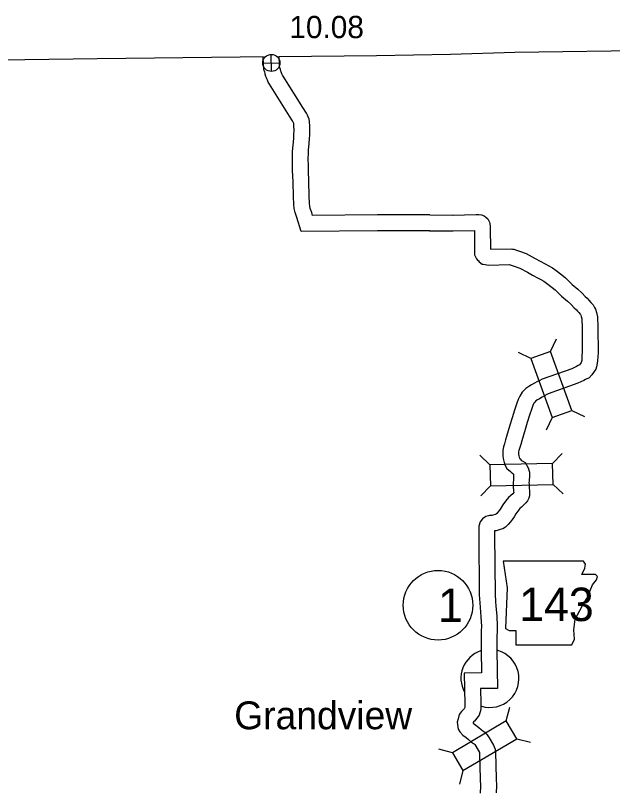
# Model space of a CAD drawing. Extents: x -939622 to -934245, y 1383184 to 1385301.
# Drawn here: x -935440.64 to -935406.67, y 1384327.58 to 1384371.75 of the extents above; entities that cross this region are included whole.
import ezdxf

# ---------------------------------------------------------------- set-up
doc = ezdxf.new("R2010")
doc.units = 0
for name, color, linetype in [('1', 7, 'Continuous'), ('10', 7, 'Continuous'), ('20', 7, 'Continuous'), ('21', 7, 'Continuous'), ('24', 7, 'Continuous'), ('25', 7, 'Continuous'), ('26', 7, 'Continuous'), ('27', 7, 'Continuous')]:
    doc.layers.add(name, color=color, linetype=linetype)

msp = doc.modelspace()

# ---------------------------------------------------------------- linework, layer by layer
at = {"layer": '1'}
for points in [[(-935415.887, 1384369.553), (-935412.222, 1384369.663), (-935404.022, 1384369.782), (-935397.736, 1384369.93), (-935396.203, 1384369.942), (-935389.171, 1384370.064), (-935387.729, 1384370.093)], [(-935452.754, 1384369.126), (-935452.221, 1384369.132), (-935444.233, 1384369.203), (-935435.993, 1384369.314), (-935427.853, 1384369.403), (-935426.537, 1384369.417)], [(-935425.637, 1384369.426), (-935420.094, 1384369.484), (-935415.887, 1384369.553)]]:
    msp.add_lwpolyline(points, dxfattribs=at)
at = {"layer": '10'}
for p, q in [((-935412.303, 1384345.459), (-935412.303, 1384345.46)), ((-935411.406, 1384345.391), (-935411.406, 1384345.39))]:
    msp.add_line(p, q, dxfattribs=at)
for points in [[(-935417.071, 1384359.516), (-935420.033, 1384359.514), (-935424.389, 1384359.475), (-935424.64, 1384360.268), (-935424.73, 1384360.542), (-935424.786, 1384360.777), (-935424.806, 1384361.009), (-935424.824, 1384361.463), (-935424.847, 1384362.289), (-935424.873, 1384362.93), (-935424.87, 1384363.248), (-935424.879, 1384363.555), (-935424.868, 1384363.977), (-935424.858, 1384364.232), (-935424.836, 1384364.365), (-935424.817, 1384364.568), (-935424.8, 1384364.778), (-935424.794, 1384364.995), (-935424.789, 1384365.212), (-935424.79, 1384365.314), (-935424.793, 1384365.396), (-935424.794, 1384365.48), (-935424.805, 1384365.562), (-935424.809, 1384365.616), (-935424.822, 1384365.645), (-935424.851, 1384365.722), (-935424.873, 1384365.767), (-935425.043, 1384366.038), (-935426.188, 1384367.847), (-935426.258, 1384367.97), (-935426.3, 1384368.069), (-935426.34, 1384368.152), (-935426.356, 1384368.199), (-935426.403, 1384368.293), (-935426.425, 1384368.413), (-935426.434, 1384368.451), (-935426.459, 1384368.527), (-935426.484, 1384368.63), (-935426.501, 1384368.723), (-935426.523, 1384368.905), (-935426.537, 1384369.418)], [(-935417.071, 1384360.416), (-935420.038, 1384360.414), (-935423.732, 1384360.381), (-935423.783, 1384360.544), (-935423.863, 1384360.786), (-935423.895, 1384360.92), (-935423.907, 1384361.066), (-935423.924, 1384361.494), (-935423.948, 1384362.319), (-935423.973, 1384362.944), (-935423.97, 1384363.257), (-935423.979, 1384363.556), (-935423.968, 1384363.947), (-935423.961, 1384364.143), (-935423.943, 1384364.251), (-935423.92, 1384364.489), (-935423.901, 1384364.731), (-935423.895, 1384364.971), (-935423.888, 1384365.206), (-935423.89, 1384365.338), (-935423.893, 1384365.418), (-935423.895, 1384365.544), (-935423.91, 1384365.659), (-935423.916, 1384365.727), (-935423.934, 1384365.859), (-935423.987, 1384365.982), (-935424.025, 1384366.082), (-935424.087, 1384366.208), (-935424.282, 1384366.518), (-935425.416, 1384368.309), (-935425.45, 1384368.368), (-935425.48, 1384368.44), (-935425.505, 1384368.493), (-935425.524, 1384368.547), (-935425.541, 1384368.582), (-935425.564, 1384368.687), (-935425.593, 1384368.777), (-935425.603, 1384368.817), (-935425.61, 1384368.855), (-935425.624, 1384368.972), (-935425.637, 1384369.418)], [(-935417.066, 1384360.416), (-935415.74, 1384360.402)], [(-935415.757, 1384360.402), (-935414.427, 1384360.439), (-935414.282, 1384360.439), (-935414.119, 1384360.419), (-935413.969, 1384360.355), (-935413.874, 1384360.285), (-935413.773, 1384360.195), (-935413.693, 1384360.046), (-935413.678, 1384360.003), (-935413.646, 1384359.93), (-935413.628, 1384359.755), (-935413.624, 1384359.661), (-935413.616, 1384358.466), (-935412.443, 1384358.495), (-935412.364, 1384358.475), (-935412.279, 1384358.461), (-935412.136, 1384358.415), (-935411.966, 1384358.351), (-935411.579, 1384358.218), (-935411.072, 1384357.942), (-935410.789, 1384357.785), (-935410.509, 1384357.638), (-935410.295, 1384357.52), (-935410.087, 1384357.397), (-935409.881, 1384357.247), (-935409.554, 1384356.998), (-935409.343, 1384356.828), (-935408.961, 1384356.457), (-935408.648, 1384356.186), (-935408.401, 1384355.97), (-935408.223, 1384355.767), (-935408.115, 1384355.672), (-935408.011, 1384355.569), (-935407.895, 1384355.439), (-935407.838, 1384355.369), (-935407.77, 1384355.297), (-935407.688, 1384355.158), (-935407.636, 1384355.06), (-935407.577, 1384354.868), (-935407.517, 1384354.617), (-935407.506, 1384354.014), (-935407.487, 1384352.579), (-935407.509, 1384352.352), (-935407.518, 1384352.112), (-935407.539, 1384351.982), (-935407.579, 1384351.784), (-935407.629, 1384351.64), (-935407.712, 1384351.506), (-935407.755, 1384351.45), (-935407.844, 1384351.317), (-935408.006, 1384351.154), (-935408.206, 1384351.055), (-935408.306, 1384351), (-935408.638, 1384350.84), (-935410.331, 1384350.232), (-935410.415, 1384350.196), (-935410.54, 1384350.126), (-935410.665, 1384350.059), (-935410.827, 1384349.964), (-935410.947, 1384349.897), (-935411.029, 1384349.84), (-935411.099, 1384349.775), (-935411.138, 1384349.705), (-935411.197, 1384349.579), (-935411.259, 1384349.402), (-935411.397, 1384349.024), (-935411.527, 1384348.614), (-935411.645, 1384348.21), (-935411.832, 1384347.566), (-935411.887, 1384347.37), (-935411.961, 1384347.13), (-935412, 1384347.012), (-935412.012, 1384346.937), (-935412.016, 1384346.893), (-935412.017, 1384346.855), (-935412.014, 1384346.814), (-935412.002, 1384346.714), (-935411.97, 1384346.573), (-935411.967, 1384346.565), (-935411.934, 1384346.541), (-935411.863, 1384346.477), (-935411.815, 1384346.439), (-935411.648, 1384346.33), (-935411.471, 1384346.03), (-935411.4, 1384345.781), (-935411.395, 1384345.557), (-935411.399, 1384345.476), (-935411.406, 1384345.391)], [(-935417.076, 1384359.516), (-935415.749, 1384359.502)], [(-935415.732, 1384359.502), (-935414.523, 1384359.536), (-935414.514, 1384358.148), (-935414.458, 1384358.037), (-935414.443, 1384357.998), (-935414.405, 1384357.922), (-935414.33, 1384357.826), (-935414.301, 1384357.796), (-935414.263, 1384357.754), (-935414.094, 1384357.614), (-935414.032, 1384357.614), (-935413.924, 1384357.591), (-935413.731, 1384357.563), (-935412.539, 1384357.592), (-935412.494, 1384357.584), (-935412.433, 1384357.565), (-935412.271, 1384357.504), (-935411.942, 1384357.391), (-935411.505, 1384357.153), (-935411.216, 1384356.993), (-935410.936, 1384356.846), (-935410.741, 1384356.738), (-935410.582, 1384356.645), (-935410.42, 1384356.526), (-935410.109, 1384356.289), (-935409.94, 1384356.153), (-935409.569, 1384355.793), (-935409.238, 1384355.507), (-935409.039, 1384355.333), (-935408.861, 1384355.129), (-935408.728, 1384355.013), (-935408.664, 1384354.949), (-935408.581, 1384354.857), (-935408.517, 1384354.777), (-935408.494, 1384354.753), (-935408.474, 1384354.718), (-935408.471, 1384354.714), (-935408.446, 1384354.63), (-935408.415, 1384354.502), (-935408.406, 1384354), (-935408.388, 1384352.616), (-935408.407, 1384352.411), (-935408.415, 1384352.2), (-935408.424, 1384352.143), (-935408.448, 1384352.027), (-935408.454, 1384352.018), (-935408.489, 1384351.972), (-935408.541, 1384351.893), (-935408.621, 1384351.854), (-935408.718, 1384351.801), (-935408.987, 1384351.671), (-935410.664, 1384351.069), (-935410.815, 1384351.003), (-935410.972, 1384350.916), (-935411.105, 1384350.844), (-935411.274, 1384350.745), (-935411.424, 1384350.662), (-935411.594, 1384350.544), (-935411.818, 1384350.337), (-935411.941, 1384350.113), (-935412.031, 1384349.92), (-935412.107, 1384349.706), (-935412.249, 1384349.314), (-935412.388, 1384348.876), (-935412.509, 1384348.462), (-935412.698, 1384347.813), (-935412.751, 1384347.624), (-935412.819, 1384347.402), (-935412.877, 1384347.225), (-935412.906, 1384347.047), (-935412.914, 1384346.947), (-935412.918, 1384346.835), (-935412.909, 1384346.725), (-935412.89, 1384346.561), (-935412.837, 1384346.329), (-935412.781, 1384346.161), (-935412.684, 1384346.002), (-935412.575, 1384345.894), (-935412.5, 1384345.84), (-935412.444, 1384345.79), (-935412.342, 1384345.708), (-935412.316, 1384345.691), (-935412.305, 1384345.673), (-935412.298, 1384345.646), (-935412.296, 1384345.569), (-935412.298, 1384345.531), (-935412.303, 1384345.459)], [(-935412.303, 1384345.46), (-935412.311, 1384345.36), (-935412.331, 1384345.206), (-935412.323, 1384345.129), (-935412.319, 1384345.083), (-935412.322, 1384345.035), (-935412.321, 1384344.908), (-935412.308, 1384344.781), (-935412.296, 1384344.715), (-935412.288, 1384344.639), (-935412.349, 1384344.563), (-935412.454, 1384344.458), (-935412.583, 1384344.35), (-935412.755, 1384344.137), (-935412.92, 1384343.93), (-935413.029, 1384343.743), (-935413.105, 1384343.636), (-935413.194, 1384343.509), (-935413.255, 1384343.438), (-935413.304, 1384343.394), (-935413.313, 1384343.385), (-935413.476, 1384343.342), (-935413.543, 1384343.332), (-935413.67, 1384343.319), (-935413.733, 1384343.3), (-935413.887, 1384343.267), (-935414.066, 1384343.127), (-935414.2, 1384342.956), (-935414.281, 1384342.724), (-935414.285, 1384342.476), (-935414.279, 1384342.216), (-935414.256, 1384338.804), (-935414.224, 1384338.366), (-935414.205, 1384338.099), (-935414.154, 1384337.563), (-935414.132, 1384337.016), (-935414.138, 1384336.783), (-935414.146, 1384336.415), (-935414.148, 1384335.954), (-935414.145, 1384335.654)], [(-935411.406, 1384345.39), (-935411.415, 1384345.267), (-935411.425, 1384345.192), (-935411.418, 1384345.1), (-935411.422, 1384345.016), (-935411.421, 1384344.956), (-935411.416, 1384344.91), (-935411.404, 1384344.844), (-935411.395, 1384344.756), (-935411.385, 1384344.7), (-935411.385, 1384344.565), (-935411.402, 1384344.439), (-935411.438, 1384344.315), (-935411.512, 1384344.149), (-935411.61, 1384344.046), (-935411.679, 1384343.96), (-935411.844, 1384343.795), (-935411.938, 1384343.716), (-935412.053, 1384343.573), (-935412.176, 1384343.42), (-935412.271, 1384343.257), (-935412.369, 1384343.117), (-935412.483, 1384342.955), (-935412.608, 1384342.81), (-935412.692, 1384342.734), (-935412.763, 1384342.667), (-935412.92, 1384342.559), (-935413.061, 1384342.52), (-935413.294, 1384342.459), (-935413.384, 1384342.446), (-935413.379, 1384342.231), (-935413.356, 1384338.84), (-935413.326, 1384338.431), (-935413.308, 1384338.174), (-935413.255, 1384337.624), (-935413.232, 1384337.023), (-935413.238, 1384336.763), (-935413.246, 1384336.403), (-935413.248, 1384335.957), (-935413.245, 1384335.67)], [(-935414.145, 1384335.654), (-935414.13, 1384334.38)], [(-935413.245, 1384335.654), (-935413.221, 1384333.493)], [(-935414.13, 1384334.38), (-935415.102, 1384334.365), (-935415.069, 1384332.576), (-935415.067, 1384332.538), (-935415.07, 1384332.459), (-935415.066, 1384332.41), (-935415.108, 1384332.338), (-935415.178, 1384332.262), (-935415.259, 1384332.18), (-935415.4, 1384332), (-935415.46, 1384331.766), (-935415.516, 1384331.577), (-935415.457, 1384331.172), (-935415.357, 1384331.018), (-935415.193, 1384330.836), (-935414.995, 1384330.697), (-935414.859, 1384330.58), (-935414.689, 1384330.438), (-935414.578, 1384330.36), (-935414.551, 1384330.339), (-935414.511, 1384330.295), (-935414.455, 1384330.211), (-935414.236, 1384329.841), (-935414.23, 1384329.798), (-935414.197, 1384328.337), (-935414.176, 1384327.94), (-935414.194, 1384327.528)], [(-935413.221, 1384333.493), (-935414.185, 1384333.479), (-935414.17, 1384332.612), (-935414.166, 1384332.548), (-935414.168, 1384332.483), (-935414.157, 1384332.356), (-935414.179, 1384332.222), (-935414.211, 1384332.102), (-935414.264, 1384331.98), (-935414.32, 1384331.903), (-935414.381, 1384331.798), (-935414.527, 1384331.639), (-935414.576, 1384331.591), (-935414.592, 1384331.527), (-935414.595, 1384331.517), (-935414.593, 1384331.514), (-935414.442, 1384331.408), (-935414.277, 1384331.267), (-935414.14, 1384331.152), (-935414.045, 1384331.086), (-935413.94, 1384331.005), (-935413.799, 1384330.851), (-935413.692, 1384330.689), (-935413.437, 1384330.258), (-935413.398, 1384330.18), (-935413.356, 1384330.041), (-935413.332, 1384329.871), (-935413.298, 1384328.371), (-935413.275, 1384327.944), (-935413.292, 1384327.551)]]:
    msp.add_lwpolyline(points, dxfattribs=at)
at = {"layer": '20'}
for p, q in [((-935410.19, 1384352.654), (-935409.853, 1384353.371)), ((-935411.309, 1384352.253), (-935412.025, 1384352.591)), ((-935410.104, 1384348.898), (-935410.442, 1384348.182)), ((-935408.986, 1384349.3), (-935408.27, 1384348.962)), ((-935413.642, 1384346.204), (-935414.215, 1384346.751)), ((-935410.079, 1384346.283), (-935409.532, 1384346.855)), ((-935413.616, 1384345.016), (-935414.163, 1384344.444)), ((-935410.053, 1384345.095), (-935409.481, 1384344.548)), ((-935412.715, 1384331.654), (-935412.518, 1384332.421)), ((-935412.11, 1384330.631), (-935411.343, 1384330.434)), ((-935415.783, 1384329.839), (-935416.55, 1384330.036)), ((-935415.178, 1384328.817), (-935415.375, 1384328.049))]:
    msp.add_line(p, q, dxfattribs=at)
for points in [[(-935408.986, 1384349.3), (-935410.19, 1384352.654), (-935411.309, 1384352.253), (-935410.104, 1384348.898)], [(-935413.616, 1384345.016), (-935410.053, 1384345.095), (-935410.079, 1384346.283), (-935413.642, 1384346.204)], [(-935412.715, 1384331.654), (-935415.783, 1384329.839), (-935415.178, 1384328.817), (-935412.11, 1384330.631)]]:
    msp.add_lwpolyline(points, close=True, dxfattribs=at)
at = {"layer": '21'}
msp.add_lwpolyline([(-935412.887, 1384340.735), (-935412.658, 1384339.212), (-935412.76, 1384336.903), (-935412.557, 1384336.776), (-935412.176, 1384336.776), (-935412.176, 1384335.964), (-935408.979, 1384335.964), (-935408.826, 1384336.294), (-935408.877, 1384336.827), (-935408.801, 1384337.436), (-935408.522, 1384337.918), (-935408.344, 1384338.273), (-935408.09, 1384338.654), (-935407.938, 1384339.06), (-935407.811, 1384339.39), (-935407.583, 1384339.669), (-935407.532, 1384339.847), (-935407.634, 1384339.974), (-935408.42, 1384339.974), (-935408.243, 1384340.329), (-935408.217, 1384340.557), (-935408.323, 1384340.733)], close=True, dxfattribs=at)
at = {"layer": '24'}
for start, end in [(108.8502, 208.2481), (252.7325, 74.4689)]:
    msp.add_arc((-935413.644, 1384334.059), 1.65, start, end, dxfattribs=at)
at = {"layer": '26'}
for p, q in [((-935426.067, 1384368.568), (-935426.09, 1384369.544)), ((-935426.567, 1384369.045), (-935425.59, 1384369.067))]:
    msp.add_line(p, q, dxfattribs=at)
msp.add_circle((-935426.078, 1384369.056), 0.488, dxfattribs=at)
at = {"layer": '27'}
msp.add_circle((-935416.598, 1384338.222), 1.98, dxfattribs=at)

# ---------------------------------------------------------------- texts
at = {"layer": '21'}
msp.add_text('143', height=1.9008, dxfattribs=at).set_placement((-935411.981, 1384337.322))
at = {"layer": '24'}
msp.add_text('Grandview', height=1.584, dxfattribs=at).set_placement((-935428.194, 1384331.17))
at = {"layer": '25'}
msp.add_text('10.08', height=1.2672, dxfattribs=at).set_placement((-935425.055, 1384370.464))
at = {"layer": '27'}
msp.add_text('1', height=1.901, dxfattribs=at).set_placement((-935416.598, 1384337.272))

doc.saveas('drawing.dxf')
